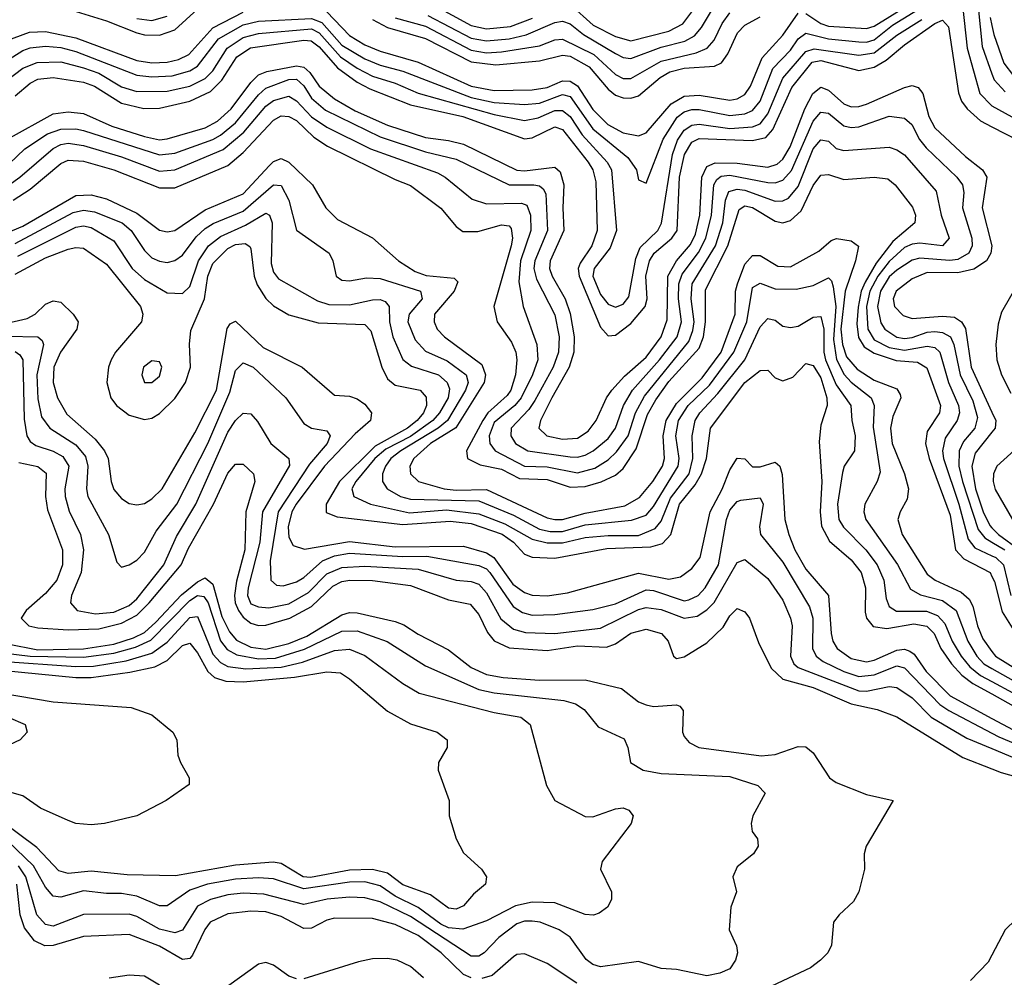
# Model space of a CAD drawing. Header units: inches. Extents: x 501365 to 657855, y 482276 to 547543.
# Tile 807 of 957: x 617442 to 620033, y 491925 to 494445. Entities that reach past the tile are written whole.
import ezdxf

# ---------------------------------------------------------------- set-up
doc = ezdxf.new("R2010")
doc.units = ezdxf.units.IN
doc.header["$MEASUREMENT"] = 0
doc.layers.add('A6419', color=7, linetype='Continuous')
doc.layers.add('A6429', color=7, linetype='Continuous')

msp = doc.modelspace()

# ---------------------------------------------------------------- linework, layer by layer
at = {"layer": 'A6419', "color": 5}
for points, elevation in [([(619958.8, 494530), (619974.2, 494374.2), (620000, 494302.3)], 2860), ([(618890, 494484.8), (618950.7, 494430), (619010, 494400.2), (619050, 494388.5), (619150, 494414.7), (619186.4, 494433.5), (619250, 494519.1)], 2980), ([(619510, 494460.9), (619550, 494434.3), (619570, 494427.7), (619670, 494421), (619690, 494427.6), (619802.4, 494497.6)], 2880), ([(617390, 494326.1), (617450, 494363.3), (617470, 494370.5), (617510, 494375.3), (617550, 494371.8), (617590, 494361), (617750, 494298.6), (617790, 494294.2), (617842.8, 494297.2), (617889.7, 494310.3), (617910, 494322.3), (617965.5, 494394.5), (618030, 494431.2), (618070, 494440.8), (618210, 494447.9), (618237.2, 494437.2), (618290, 494377.6), (618350, 494341.2), (618390, 494324.9), (618450, 494309), (618630, 494240), (618690, 494227), (618770, 494221.4), (618810, 494225.2), (618870, 494247.7), (618890, 494242.3), (618950, 494157.6), (619041.8, 494081.8), (619064.5, 494050), (619070, 494023), (619090, 494014.6), (619135.2, 494130), (619172, 494188), (619190, 494201.8), (619210, 494208.4), (619230, 494208.3), (619310, 494192.3), (619350, 494196.6), (619370, 494205.6), (619389.8, 494230.2), (619423.5, 494316.5), (619470, 494364.7), (619490, 494393.8), (619510, 494409.2), (619570, 494394.5), (619650, 494386.5), (619670, 494385.5), (619690, 494391.6), (619738.6, 494430), (619820.1, 494479.9)], 2860), ([(617556.5, 494476.5), (617670, 494441.6), (617750, 494410), (617770, 494404.6), (617810, 494404.2), (617850, 494417.9), (617910, 494472.5)], 2920), ([(618515.9, 494455.9), (618630, 494396.3), (618670, 494388.5), (618730, 494394.3), (618774.9, 494405.1), (618850, 494437.4), (618870, 494440.4), (618890, 494433.3), (618925.7, 494405.7), (619010, 494355.2), (619030, 494344.9), (619050, 494342.4), (619130, 494372.4), (619192, 494388), (619217.6, 494402.4), (619236.1, 494423.9), (619275.3, 494490)], 2960), ([(618530, 494483.3), (618630, 494428.9), (618670, 494420.2), (618733.2, 494426.8), (618791.2, 494448.8)], 2980), ([(619922.5, 494482.5), (619935.2, 494370), (619968.3, 494250), (619998.7, 494218.7), (620000, 494217.9)], 2840), ([(617370, 494375.8), (617468.2, 494411.8), (617510, 494413.9), (617590, 494396.9), (617750, 494336.8), (617790, 494331.3), (617830, 494332.4), (617860.3, 494339.7), (617887.2, 494352.8), (617950, 494423.5), (618030, 494464.5)], 2880), ([(617410, 494286), (617450, 494316.6), (617488.1, 494331.9), (617550, 494333.4), (617610, 494317.8), (617650, 494304), (617710, 494268.2), (617750, 494256), (617830, 494256.3), (617890, 494270), (617929.9, 494290), (617950.1, 494309.9), (617987.9, 494370), (618030, 494397.4), (618070, 494408.4), (618210, 494420.8), (618230, 494409.7), (618286.5, 494346.5), (618330, 494317), (618370, 494295.7), (618430, 494277.5), (618490, 494251.4), (618690, 494194.9), (618770, 494179.7), (618806.5, 494186.5), (618850, 494205.4), (618870, 494205.5), (618889.9, 494189.9), (618922, 494142), (618987.7, 494070), (618998.9, 494050), (619012, 493890), (618995.3, 493844.7), (618953.4, 493790), (618950.3, 493770), (618970, 493721.3), (618990, 493696.2), (619010, 493688.6), (619030, 493696.2), (619044.9, 493715.1), (619063.4, 493816.6), (619074.7, 493845.3), (619121.3, 493890), (619131, 493909), (619159.6, 494090), (619172.3, 494127.7), (619190, 494153.7), (619210, 494167), (619230, 494169.7), (619310, 494158.5), (619370, 494162.4), (619389.8, 494170.2), (619410, 494196.9), (619449.4, 494290.6), (619510, 494360.7), (619532.4, 494367.6), (619650, 494350.9), (619690, 494357.1), (619750, 494404), (619815.2, 494444.8)], 2840), ([(617750, 494447.4), (617790, 494442.5), (617830, 494453.5)], 2940), ([(618250, 494464.9), (618310, 494402.7), (618350, 494378.8), (618390, 494361.5), (618490, 494332.9), (618630, 494269.7), (618690, 494258.7), (618790, 494260.3), (618830, 494266.2), (618870, 494283.6), (618890, 494283.1), (618910, 494270.8), (618950, 494208.5), (618989, 494169), (619030, 494146.6), (619070, 494139.2), (619090, 494147.2), (619156.4, 494223.6), (619190, 494243.6), (619230, 494246), (619310, 494232.8), (619330, 494236.3), (619350, 494247.6), (619364.5, 494270), (619395.5, 494344.5), (619450, 494403.9), (619490, 494461.5)], 2880), ([(618370, 494444.7), (618410, 494424.4), (618510, 494395.2), (618630, 494333.7), (618694.6, 494325.4), (618810, 494335.9), (618870, 494350.8), (618890, 494348.7), (618940.7, 494320.7), (618990, 494261.5), (619010, 494245.8), (619030, 494238.6), (619050, 494237.8), (619070, 494244.4), (619127.3, 494292.7), (619152.6, 494307.4), (619190, 494316.6), (619270, 494322.6), (619288.7, 494331.3), (619305.5, 494354.5), (619330.6, 494410), (619350.1, 494429.9), (619390, 494451.7)], 2920), ([(618430, 494449.2), (618510, 494427.1), (618630, 494364.7), (618670, 494357.4), (618710, 494359.8), (618810, 494376), (618850, 494391.7), (618870, 494393.6), (618952.6, 494352.6), (619010, 494300.4), (619030, 494290.1), (619050, 494290.1), (619130, 494335.7), (619222.2, 494357.8), (619250.5, 494369.5), (619269.4, 494390.6), (619290, 494434.9), (619310, 494462.6)], 2940), ([(619995.4, 494450), (620000, 494429.4)], 2880), ([(617430, 494244.2), (617470, 494278), (617490, 494288.1), (617530, 494292.9), (617610, 494280.6), (617638.9, 494270), (617710, 494224.7), (617768.7, 494211.3), (617810, 494211.5), (617890, 494230.6), (617944, 494256), (617974.3, 494285.7), (618013.2, 494346.8), (618049.3, 494370.7), (618190, 494391), (618208.8, 494388.8), (618230, 494373.2), (618277.8, 494317.8), (618330, 494280.5), (618362.9, 494262.9), (618470, 494220.5), (618608, 494190), (618770, 494131.3), (618790, 494134.1), (618850, 494162.5), (618870, 494155.3), (618937.9, 494070), (618949.7, 494049.7), (618958.2, 494018.2), (618961.5, 493890), (618947.3, 493850), (618916.2, 493803.8), (618911.5, 493790), (618914, 493770), (618970, 493635.4), (618990, 493612.9), (619010, 493614.5), (619050, 493645.7), (619087.6, 493690), (619093.3, 493710), (619089, 493770), (619099.1, 493810), (619111.4, 493830), (619158, 493870), (619171.4, 493890), (619178.3, 494030), (619191.1, 494090), (619210, 494122.1), (619230, 494131.9), (619370, 494127.1), (619405.3, 494134.7), (619423.9, 494156.1), (619473.5, 494266.5), (619527.3, 494332.7), (619550, 494337.4), (619650, 494310.9), (619690, 494319.4), (619721.9, 494338.1), (619770, 494378.3), (619850, 494434.8), (619870, 494443), (619885.5, 494425.5), (619912.1, 494252.1), (619920.2, 494230), (619935.1, 494210), (619970, 494178.2), (620000, 494162.8)], 2820), ([(617410, 494130.6), (617530, 494197), (617570, 494202.2), (617610, 494197.5), (617684.7, 494164.7), (617770, 494137.5), (617810, 494128.9), (617830, 494130.9), (617930, 494160.1), (617962.7, 494177.3), (617998.6, 494210), (618050, 494279.3), (618070, 494299.4), (618091.9, 494308.1), (618170, 494323.1), (618190, 494319.6), (618205.4, 494305.4), (618230, 494269.3), (618270, 494236), (618325, 494205), (618410, 494167.3), (618510, 494134.4), (618570, 494126.9), (618610, 494116.7), (618750, 494049), (618770, 494047.2), (618850, 494056.5), (618864.1, 494044.1), (618874, 494010), (618870.7, 493950), (618873.5, 493890), (618837.4, 493810), (618836.3, 493790), (618843, 493770), (618876.8, 493710), (618890, 493671.3), (618900.7, 493610), (618899.6, 493570), (618887.5, 493530), (618842.2, 493450), (618812.4, 493390), (618807.7, 493370), (618828.5, 493350), (618870, 493341), (618910, 493343.4), (618937.7, 493362.3), (618959, 493390), (618986.1, 493450), (618999.8, 493470), (619033, 493507), (619090, 493556.8), (619129.3, 493610), (619145.4, 493654.6), (619147.7, 493770), (619170, 493809.8), (619207.3, 493852.7), (619220.1, 493879.9), (619231.2, 493930), (619237.1, 494030), (619250, 494058.5), (619272.1, 494067.9), (619330, 494066.8), (619410, 494056.6), (619435.3, 494064.7), (619450, 494077.2), (619469.5, 494110), (619508.1, 494210), (619528.9, 494250), (619550, 494266.8), (619570, 494259.5), (619610, 494222.8), (619630, 494215.3), (619650, 494215.8), (619670, 494222.4), (619770, 494266.3), (619790, 494271.7), (619806.3, 494266.3), (619818.6, 494250), (619833.9, 494190), (619850, 494159.9), (619930, 494084.8), (619975.5, 494050), (619986.5, 494030), (619974.2, 493950), (619999.8, 493850), (619997.2, 493830), (619986.1, 493810), (619952.1, 493788), (619910, 493778.2), (619830, 493779.4), (619790, 493762.8), (619747.9, 493730), (619740.4, 493710), (619743.6, 493690), (619766.4, 493666.4), (619790, 493658.6), (619870, 493664.8), (619901.7, 493661.7), (619920.2, 493650), (619930, 493631.9), (619945, 493530), (620000, 493412)], 2780), ([(617393.8, 494046.2), (617455.2, 494104.8), (617515.3, 494144.7), (617550, 494156.6), (617590, 494157.4), (617610, 494153.2), (617810, 494089), (617850, 494093.5), (617950, 494129.3), (617970, 494140.4), (618010, 494173.6), (618070, 494246.9), (618090, 494264.5), (618150, 494287), (618170, 494287.7), (618190, 494270.9), (618210, 494238.1), (618246.9, 494206.9), (618390, 494136.6), (618510, 494096.5), (618590, 494077.9), (618729.8, 494009.8), (618794.9, 494010), (618810, 494007.7), (618819.4, 493999.4), (618826.1, 493986.1), (618830.7, 493890), (618797.2, 493810), (618794.6, 493790), (618802, 493762), (618850, 493668.4), (618861.4, 493610), (618860, 493570), (618845.8, 493530), (618797.2, 493442.8), (618781.3, 493418.7), (618735.2, 493370), (618733.9, 493350), (618746.3, 493330), (618778.6, 493310), (618890, 493294.3), (618910, 493293.5), (618930, 493298.8), (618951.1, 493310), (618990, 493342.4), (619009.9, 493370), (619030.4, 493430), (619054.7, 493470), (619125.4, 493550), (619171.5, 493610), (619183, 493650), (619175, 493710), (619175.9, 493750), (619184.9, 493775.1), (619228.1, 493831.9), (619247.5, 493870), (619262.4, 493930), (619268.7, 494010), (619276.2, 494023.8), (619287.4, 494032.6), (619310, 494035.8), (619410, 494015.9), (619430, 494015.2), (619450, 494022.7), (619472.3, 494047.7), (619530, 494177.6), (619550, 494201.1), (619570, 494198.6), (619610, 494165.1), (619630, 494160.8), (619650, 494162.3), (619730, 494191.1), (619770, 494185.8), (619789, 494169), (619809.6, 494129.6), (619827.3, 494107.3), (619907.2, 494030), (619922.2, 494010), (619926, 493990), (619922.9, 493950), (619947.3, 493870), (619948.3, 493850), (619939.6, 493830), (619910, 493813.6), (619889.3, 493810.7), (619810, 493817.2), (619790, 493812), (619750, 493785.7), (619730, 493768.1), (619706.4, 493730), (619699, 493690), (619707.4, 493647.4), (619718.3, 493630), (619750, 493609.7), (619770, 493606.2), (619790, 493608.9), (619830, 493622.2), (619850, 493624.1), (619870, 493621.6), (619890.8, 493610), (619899.6, 493590), (619916, 493510), (619950, 493441.5), (619962.2, 493397.8), (619954.9, 493370), (619925.1, 493334.9), (619913.4, 493310), (619912.8, 493270), (619922.6, 493230), (619963.6, 493103.6), (619981, 493081), (620000, 493069.9)], 2760), ([(617385.1, 493990), (617442.3, 494030), (617530, 494106.1), (617550, 494116), (617570, 494119.5), (617610, 494113.5), (617710, 494084.1), (617810, 494046.3), (617850, 494049.4), (617977.3, 494102.7), (618031.7, 494148.3), (618090, 494217.1), (618110, 494232.1), (618150, 494243), (618170, 494230.7), (618210, 494189.4), (618250, 494161.4), (618365, 494105), (618541.6, 494041.6), (618561.8, 494030), (618632.5, 493972.5), (618670, 493960.3), (618761.9, 493961.9), (618776.3, 493956.3), (618785.7, 493930), (618786.5, 493890), (618759.6, 493810), (618755, 493755), (618766.5, 493690), (618802.3, 493590), (618804.9, 493550), (618790.9, 493510), (618761.1, 493450), (618744.4, 493430), (618690, 493385), (618677.6, 493350), (618678.9, 493330), (618693.1, 493310), (618770, 493270), (618830, 493268.6), (618910, 493252), (618955.3, 493264.7), (618990, 493286.6), (619012.6, 493307.4), (619042.8, 493350), (619062.4, 493410), (619086.1, 493453.9), (619202.1, 493597.8), (619213.3, 493626.7), (619216.5, 493650), (619208.8, 493710), (619211.5, 493750), (619272.4, 493850), (619291.6, 493910), (619299.1, 493970), (619307.6, 493992.4), (619330, 493999.1), (619350, 493995.9), (619430, 493967.5), (619450, 493968.1), (619464.6, 493975.4), (619490, 494005.4), (619530, 494105.1), (619550, 494128.8), (619570, 494124.6), (619590, 494106.1), (619610, 494100.8), (619730, 494109.3), (619750, 494102.6), (619770, 494088.8), (619853, 493993.1), (619866.2, 493930), (619887.6, 493870), (619870, 493850), (619810, 493856.7), (619790, 493854.4), (619770, 493844.9), (619730, 493808.8), (619699.4, 493770), (619679, 493730), (619669.7, 493689.7), (619673.4, 493630), (619690, 493602.7), (619730, 493582.3), (619770, 493575.2), (619830, 493585.3), (619850, 493581.8), (619862.9, 493570), (619885.9, 493490), (619911.9, 493430), (619914.6, 493410), (619908.8, 493390), (619876.6, 493343.4), (619870.3, 493310), (619872.7, 493290), (619913.1, 493170), (619937.5, 493077.5), (619955.1, 493055.1), (620000, 493034.1)], 2740), ([(617425, 493970), (617470, 493998.6), (617550, 494066.4), (617570, 494074.7), (617610, 494072.4), (617690, 494050), (617810, 494002.5), (617850, 494002), (617990, 494060.7), (618030, 494095.3), (618110, 494180.6), (618130, 494191.6), (618150, 494190.1), (618170, 494179.1), (618215.5, 494135.5), (618252.2, 494112.2), (618430, 494024), (618470, 494008.3), (618550, 493948.6), (618590, 493900.8), (618607.7, 493887.7), (618647.6, 493887.6), (618710, 493905.1), (618730, 493902), (618735.4, 493895.4), (618738.7, 493870), (618734.8, 493850), (618689.7, 493690), (618698.4, 493650), (618736.3, 493596.3), (618747.1, 493570), (618750.3, 493550), (618746.2, 493510), (618733.9, 493470), (618724.2, 493455.8), (618673.7, 493410), (618660.6, 493390), (618618, 493310), (618620.1, 493290), (618653.8, 493273.8), (618710, 493262.3), (618757.4, 493237.4), (618830, 493234.9), (618890, 493214.6), (618930, 493216.3), (618971.5, 493228.5), (619010, 493246.7), (619030, 493263.6), (619064.1, 493315.9), (619094, 493406), (619115.8, 493444.2), (619150, 493492.5), (619230, 493580.8), (619240.8, 493610), (619246.1, 493650), (619246.5, 493733.5), (619305.3, 493850), (619334.9, 493945.1), (619350, 493955), (619370, 493950.4), (619430, 493914.2), (619450, 493910.4), (619470, 493916.5), (619498, 493942), (619530, 494008.1), (619550, 494035.1), (619570, 494037.6), (619610, 494024.1), (619690, 494030.4), (619726.3, 494026.3), (619745.5, 494010), (619791.1, 493951.1), (619799.1, 493930), (619796.9, 493910), (619738.9, 493861.1), (619695.7, 493804.3), (619666.2, 493753.8), (619656.1, 493730), (619647.9, 493687.9), (619644.4, 493644.4), (619648.8, 493608.8), (619664, 493584), (619690, 493567), (619747.7, 493547.7), (619803.9, 493543.9), (619828.4, 493528.4), (619864.8, 493430), (619861.7, 493410), (619830, 493361.6), (619825, 493330), (619834.5, 493290), (619890, 493140.8), (619904, 493050), (619926.3, 493026.3), (619995, 492990), (620000, 492980)], 2720), ([(617300.8, 493839.2), (617450, 493901.8), (617590, 493982.3), (617630, 493983.5), (617670, 493973.1), (617750, 493935.6), (617810, 493890.8), (617830, 493886.1), (617850, 493890.1), (617930, 493944.5), (618030, 493986), (618099, 494061), (618110, 494071.2), (618130, 494079.1), (618150, 494069.7), (618212.2, 494010), (618247.5, 493950), (618278.5, 493918.5), (618370, 493871.1), (618439.1, 493810), (618482.2, 493782.2), (618511.4, 493771.4), (618584.8, 493764.8), (618594.7, 493754.7), (618585.1, 493730), (618533.5, 493670), (618532.4, 493650), (618540.5, 493630), (618559.3, 493610), (618657.5, 493537.5), (618667.8, 493510), (618664.2, 493490), (618589.1, 493370.9), (618522.9, 493330), (618479, 493290), (618468.3, 493270), (618470.1, 493250), (618490.9, 493230), (618558.9, 493210), (618590, 493206.5), (618670, 493208.2), (618830, 493134.4), (618850, 493129.5), (618870, 493129.7), (618930, 493146), (619034.2, 493165.8), (619072.3, 493187.7), (619108.1, 493230), (619133.3, 493270), (619138.9, 493290), (619134.6, 493350), (619143.3, 493390), (619170, 493434.4), (619237.5, 493502.5), (619287.7, 493570), (619324.2, 493670), (619325.5, 493730), (619330.3, 493750), (619350, 493801.2), (619370, 493824.2), (619390, 493824.4), (619436.4, 493796.4), (619470, 493794.1), (619544.4, 493835.6), (619576.6, 493863.4), (619591.2, 493868.8), (619630, 493862.7), (619648.6, 493848.6), (619641, 493810), (619613.4, 493730), (619602.7, 493630), (619606.4, 493590), (619617.7, 493557.7), (619645, 493525), (619690, 493496.3), (619750, 493473.4), (619758.1, 493458.1), (619760.5, 493450), (619739.3, 493400.7), (619733.1, 493370), (619737.9, 493330), (619770, 493250), (619780.1, 493210), (619776.7, 493183.3), (619758.1, 493150), (619752.3, 493130), (619763.4, 493090), (619830, 492986), (619850.6, 492970), (619918.7, 492938.7), (619940, 492920), (619950, 492901.4), (619962.4, 492850), (619975.9, 492815.9), (620000, 492782.7)], 2680), ([(617430, 493855.8), (617583.1, 493936.9), (617610, 493943.3), (617638.7, 493938.7), (617711.7, 493910), (617735.1, 493890), (617770, 493837.3), (617790, 493818.4), (617810, 493809), (617830, 493806.2), (617850, 493810.9), (617870, 493825.4), (617906.4, 493873.6), (617930, 493895.4), (617951.2, 493908.8), (618030, 493941), (618110, 494010.1), (618130, 494008.1), (618150.4, 493970), (618170.6, 493890.6), (618256.1, 493830), (618265.5, 493810), (618274.3, 493770), (618290, 493759.7), (618310, 493757.6), (618354.2, 493765.8), (618390, 493763.4), (618496.9, 493730), (618500.6, 493710), (618466.5, 493670), (618463, 493650), (618482.6, 493602.6), (618510, 493572.2), (618567, 493547), (618616.8, 493510), (618622, 493490), (618614.9, 493470), (618567.5, 493390), (618543.4, 493370), (618445.2, 493310), (618418.7, 493290), (618404.6, 493270), (618396.4, 493250), (618396.6, 493230), (618409.1, 493210), (618444.1, 493190), (618470, 493183), (618650, 493179.2), (618741.1, 493141.1), (618810, 493103.9), (618837.8, 493097.8), (618870, 493098.2), (618930, 493115.5), (619052.1, 493127.9), (619090, 493141.2), (619110, 493164), (619174.3, 493270), (619176.8, 493290), (619168.1, 493350), (619175.5, 493390), (619201, 493430), (619256.5, 493483.5), (619321.1, 493570), (619354.7, 493650), (619370, 493740.1), (619390, 493751.7), (619430, 493736.2), (619484.6, 493735.4), (619530, 493745.5), (619570, 493765.4), (619577.6, 493757.6), (619582.1, 493742.1), (619589.4, 493690), (619582.8, 493602.8), (619590.6, 493550.6), (619611.5, 493511.5), (619630, 493490.8), (619682, 493450), (619690.4, 493430), (619687.2, 493372.8), (619705.6, 493254.4), (619698.3, 493230), (619665.3, 493170), (619662.9, 493150), (619668.4, 493130), (619751.5, 493011.5), (619786.1, 492946.1), (619811.6, 492931.6), (619870, 492916.3), (619906.1, 492890), (619936.6, 492810), (619960.3, 492770), (619978.8, 492750), (620000, 492738)], 2660), ([(617437.3, 493822.7), (617590, 493898.8), (617610, 493902.1), (617630, 493897.6), (617690, 493862.7), (617738.3, 493790), (617770, 493760.9), (617830, 493726.2), (617870, 493724.2), (617890, 493742.6), (617912.2, 493810), (617939.1, 493850), (617970, 493874), (618036.2, 493903.9), (618090, 493935.6), (618098.9, 493930), (618106.5, 493910), (618103.4, 493803.4), (618110, 493780.1), (618122.7, 493762.7), (618225.3, 493705.3), (618255, 493695), (618310, 493694.1), (618370, 493707.4), (618390, 493708.2), (618403.2, 493703.2), (618414.5, 493690), (618414.6, 493650), (618423.9, 493610), (618450.4, 493550.4), (618473.1, 493533.1), (618544.2, 493510), (618567.1, 493490), (618573.1, 493473.1), (618569.1, 493450), (618546.3, 493410), (618528.9, 493390), (618470, 493348.1), (618405.3, 493314.7), (618376.5, 493290), (618326.1, 493230), (618315.7, 493210), (618321.4, 493190), (618364.7, 493170), (618467.3, 493147.3), (618564.6, 493155.4), (618650, 493144.3), (618718.3, 493118.3), (618790, 493078), (618830, 493068.2), (618870, 493067.9), (618930, 493082.7), (618990, 493088), (619070, 493087.9), (619114.3, 493105.7), (619130, 493125.5), (619154.6, 493185.4), (619203.2, 493250), (619213, 493290), (619211.1, 493350), (619219.2, 493390), (619231.4, 493410), (619278.7, 493461.3), (619349.5, 493550), (619390, 493636.8), (619410, 493658.3), (619430, 493653.9), (619450, 493638.5), (619470, 493635), (619490, 493638.2), (619530, 493661.7), (619550, 493663.9), (619557.9, 493630), (619558, 493570), (619562.2, 493550), (619590, 493484.2), (619628.4, 493430), (619631, 493390), (619640.5, 493350), (619638.1, 493310), (619611.6, 493270), (619606.7, 493253.3), (619593.6, 493170), (619597.4, 493130), (619609.2, 493109.2), (619668.5, 493050), (619697.9, 493010), (619715.9, 492970), (619722, 492922), (619730, 492900.7), (619748.8, 492888.8), (619828.2, 492888.2), (619856.9, 492876.9), (619876.4, 492856.4), (619895.1, 492810), (619918.6, 492770), (619941.9, 492741.9), (619970, 492719.2), (620000, 492703.1)], 2640), ([(617430, 493774.8), (617510, 493818.1), (617570, 493840.6), (617590, 493845.6), (617610, 493843.5), (617670, 493801), (617760.3, 493690), (617766.3, 493670), (617762.3, 493650), (617694.5, 493570), (617682.5, 493550), (617675.4, 493530), (617671.2, 493490), (617682, 493450), (617696.5, 493430), (617730, 493403.9), (617770, 493392.4), (617790, 493396.3), (617810, 493408.3), (617850, 493448), (617878.4, 493490), (617891.6, 493530), (617889, 493591), (617892.7, 493627.3), (617928.5, 493710), (617937.4, 493770), (617950, 493803.3), (617990, 493842.5), (618010, 493852.7), (618035.4, 493855.4), (618047.9, 493847.9), (618050, 493841.7), (618058.6, 493770), (618066.6, 493746.6), (618090, 493711.3), (618110, 493691.7), (618150, 493668.3), (618227.4, 493647.4), (618350, 493642.9), (618365.6, 493625.6), (618394.4, 493530), (618410, 493499.6), (618430, 493483.4), (618495.3, 493470), (618511.1, 493451.1), (618512.3, 493430), (618504.5, 493410), (618488.1, 493390), (618462.2, 493370), (618377.4, 493322.6), (618283.1, 493230), (618248.4, 493170), (618248.3, 493148.3), (618277.1, 493137.1), (618450, 493116.8), (618574.6, 493125.4), (618630, 493118.9), (618711.3, 493091.3), (618741, 493070), (618770, 493038.9), (618790.3, 493030.3), (618850, 493027.9), (618986.8, 493053.2), (619102.3, 493057.7), (619133.6, 493066.4), (619155.3, 493090), (619178.4, 493170), (619218.9, 493221.1), (619235.7, 493250), (619248.7, 493290), (619259.6, 493370), (619350, 493489.7), (619390, 493521.9), (619410, 493522.2), (619430, 493502.2), (619450, 493494.6), (619476, 493504), (619510, 493540.1), (619530, 493534.7), (619550, 493502.1), (619565.7, 493450), (619566.2, 493430), (619550, 493377.4), (619545.4, 493334.6), (619552.6, 493230), (619548, 493150), (619551.8, 493111.8), (619572.4, 493072.4), (619630, 493023.3), (619655.9, 492990), (619667.1, 492950), (619666.2, 492886.2), (619670.1, 492870), (619687.9, 492847.9), (619723.2, 492843.2), (619794.8, 492854.8), (619829.1, 492849.1), (619847.9, 492830), (619865.5, 492790), (619893.6, 492750), (619920.5, 492720.5), (619950, 492698.5), (620000, 492670.6)], 2620), ([(617331, 493629), (617461.3, 493658.7), (617482.8, 493670), (617510, 493696.1), (617530, 493705.3), (617550, 493701.6), (617582.8, 493670), (617595.7, 493650), (617592.8, 493630), (617549.7, 493570.3), (617531.7, 493530), (617530.1, 493490), (617541.3, 493450), (617566.5, 493406.5), (617640.6, 493340.6), (617664.9, 493310), (617674.4, 493290), (617682.7, 493230), (617690, 493208.7), (617710, 493184.8), (617730, 493171.8), (617750, 493167.9), (617770, 493171.6), (617790, 493183.6), (617816.6, 493210), (617902.5, 493357.5), (617960.1, 493470), (617987.8, 493632.2), (617995.4, 493644.6), (618010, 493651.1), (618082.3, 493582.3), (618185, 493530), (618270, 493457.1), (618310, 493454.2), (618330, 493447), (618350, 493432.7), (618367.2, 493410), (618364.9, 493390), (618324.8, 493355.2), (618244.2, 493270), (618169, 493170), (618158.3, 493150), (618148.7, 493110), (618150, 493082.8), (618161.3, 493061.3), (618191.3, 493051.3), (618310, 493071.7), (618430, 493057.9), (618610, 493059.2), (618670, 493041.7), (618689.8, 493029.8), (618739.7, 492959.7), (618770, 492937.8), (618790, 492930.6), (618830, 492929.1), (618883, 492937), (619070, 492988.7), (619150, 492972.8), (619180.9, 492979.1), (619210, 493000.5), (619232.3, 493030), (619258.4, 493150), (619290.6, 493209.4), (619310, 493260.4), (619330, 493290.8), (619350, 493289.4), (619370, 493268.4), (619390, 493267.8), (619430, 493280.6), (619442, 493270), (619448.3, 493248.3), (619455, 493130), (619465.7, 493090), (619481.6, 493050), (619510, 492998.7), (619569.7, 492930), (619577.1, 492830), (619581.8, 492810), (619593.2, 492790), (619630, 492764.1), (619670, 492755.5), (619690, 492759.5), (619750, 492785.7), (619770, 492788.6), (619783.7, 492783.7), (619795, 492775), (619827.2, 492730), (619890, 492665.6), (620000, 492606.4)], 2580), ([(617410, 493612), (617490.1, 493610.1), (617500.9, 493600.9), (617504.6, 493590), (617487.3, 493510), (617490, 493446.7), (617499.8, 493399.8), (617521, 493370), (617590, 493325.8), (617615, 493295), (617621.4, 493270), (617618.2, 493210), (617621.6, 493190), (617675.9, 493090), (617697.3, 493017.3), (617710, 493004.6), (617730, 493010.2), (617750, 493022.6), (617770, 493043.9), (617800.9, 493099.1), (617855.2, 493170), (617937, 493330), (617995.1, 493464.9), (618010, 493521.4), (618030, 493541.8), (618055.9, 493530), (618142.5, 493450), (618190, 493382.5), (618209.7, 493369.7), (618250, 493363), (618258.5, 493350), (618250.6, 493330), (618204.5, 493275.5), (618121.9, 493150), (618100.8, 493020.8), (618103.2, 492970), (618117.3, 492957.3), (618135, 492955), (618170, 492965.3), (618190, 492977.4), (618239, 493021), (618270, 493034.2), (618310, 493041.1), (618450, 493032.1), (618513.4, 493033.4), (618650, 493008.8), (618670, 492999.7), (618679.3, 492990), (618740.4, 492900.4), (618764.7, 492884.7), (618790, 492878.4), (618850, 492879.5), (618950, 492892.8), (619010, 492907.5), (619090, 492944.2), (619110, 492943.2), (619190, 492915.8), (619202.1, 492918), (619227.2, 492930), (619245.8, 492950), (619280.3, 493010), (619301.4, 493130), (619310, 493154.6), (619330, 493177), (619339.2, 493180.8), (619390, 493186.6), (619398.4, 493170), (619388.2, 493110), (619390.9, 493090), (619450, 493017.5), (619520.2, 492900.2), (619528.5, 492870), (619527.6, 492790), (619537.3, 492770), (619556.2, 492756.2), (619610.1, 492730), (619650, 492716.9), (619690, 492721.2), (619750, 492744.7), (619770, 492739.3), (619863.2, 492643.2), (619886.8, 492626.8), (620000, 492567.8)], 2560), ([(617430, 493571.5), (617442.5, 493562.5), (617450.5, 493550), (617453.8, 493393.7), (617461.2, 493350), (617470, 493334.5), (617484.4, 493324.4), (617530, 493309.3), (617555.6, 493295.6), (617571.3, 493270), (617560.8, 493210), (617561.4, 493190), (617571.8, 493151.8), (617602.3, 493090), (617609.8, 493050), (617604.2, 492990), (617578.7, 492930), (617575.4, 492910), (617593.6, 492890), (617641.9, 492881.9), (617690, 492885.8), (617730, 492903.7), (617750, 492921.1), (617821.6, 493010), (617855, 493085), (617905.9, 493170), (617990, 493359.1), (618010, 493389.7), (618030, 493409.1), (618050, 493407.3), (618067.9, 493387.9), (618103.1, 493330), (618150.1, 493290.1), (618151.6, 493271.6), (618080.5, 493150), (618073.7, 493070), (618043.4, 492950), (618041.8, 492930), (618050, 492908), (618070, 492900.1), (618097.5, 492897.5), (618150, 492908), (618202.3, 492937.7), (618250, 492986.9), (618290, 493003.6), (618350, 493006.9), (618490, 492998.9), (618590, 492969.8), (618630, 492966.5), (618650, 492959.3), (618670, 492936.9), (618708, 492868), (618741.2, 492841.2), (618772.6, 492832.6), (618850, 492829.8), (618970, 492843.6), (619070, 492892.8), (619090, 492898.2), (619130, 492892.9), (619190, 492870.3), (619224.5, 492875.5), (619250, 492891.8), (619268.9, 492911.1), (619330, 493016.3), (619350, 493024.5), (619410, 492974.8), (619450, 492917.2), (619470.1, 492870), (619474, 492850), (619470.1, 492770), (619478.8, 492750), (619490, 492740.5), (619650, 492678.9), (619670, 492678), (619730, 492690.1), (619750, 492687.7), (619790, 492660.9), (619840.3, 492610), (619934.2, 492554.2), (620000, 492526.8)], 2540), ([(620000, 493359), (619955.9, 493304.1), (619947.3, 493270), (619957, 493210), (619976.6, 493150), (619994, 493114), (620000, 493107.9)], 2780), ([(617439.4, 493279.4), (617490, 493269), (617511.4, 493251.4), (617510, 493190), (617514.9, 493154.9), (617554.3, 493050), (617554.7, 493010), (617539.4, 492970), (617510, 492934.6), (617459.5, 492890), (617446.2, 492870), (617466.1, 492850), (617490, 492844.5), (617570, 492839.4), (617650, 492842.1), (617710, 492857.3), (617750, 492878.2), (617782.7, 492910), (617867, 493010), (617886, 493054), (617952.1, 493170), (617990, 493251.3), (618010, 493275), (618030, 493275.3), (618057.2, 493250), (618060.9, 493230), (618037.3, 493150), (618034.7, 493050), (618012.3, 492967.7), (618007.3, 492930), (618009, 492910), (618017.3, 492890), (618030, 492872.5), (618050, 492857), (618070, 492850.7), (618090, 492851.5), (618152.8, 492870), (618210, 492900.5), (618265.5, 492954.5), (618290, 492966.2), (618310.2, 492970.2), (618370, 492968.8), (618470, 492955.9), (618570, 492917.9), (618627, 492907), (618650, 492879.9), (618672.7, 492832.7), (618690, 492810.8), (618730, 492792), (618830, 492784.7), (618910, 492797), (618986.3, 492793.7), (619010, 492802.5), (619050, 492830.4), (619090, 492841.4), (619130.6, 492830), (619148.5, 492810), (619162.6, 492770), (619170, 492763.8), (619190, 492768.4), (619250, 492805.1), (619293.2, 492846.8), (619310, 492876.1), (619330, 492895.6), (619350, 492886.4), (619362.2, 492870), (619385.7, 492805.7), (619418.7, 492738.7), (619449.8, 492709.8), (619530, 492688), (619630, 492644.3), (619698.3, 492630), (619750, 492610.9), (619923.3, 492503.3), (620000, 492473.7)], 2520), ([(617410, 492802.6), (617490, 492787), (617610.3, 492789.7), (617690, 492801.3), (617741.9, 492818.1), (617770, 492832.8), (617800.6, 492859.4), (617868.1, 492931.9), (617910, 492966), (617930, 492976.4), (617950, 492959.7), (617974.2, 492874.2), (617994, 492834), (618012.4, 492812.3), (618050, 492794), (618090, 492788.3), (618150, 492803.6), (618197.2, 492822.8), (618290, 492878.6), (618310, 492884.7), (618330, 492883.9), (618430, 492861.1), (618452.8, 492852.8), (618490, 492828.4), (618570, 492786.8), (618630, 492740.3), (618670, 492722), (618714.1, 492714.1), (618810, 492706.9), (618930, 492707.9), (619025.4, 492685.4), (619070.4, 492650.4), (619090, 492641.8), (619110, 492637.6), (619170, 492642.2), (619178.8, 492638.8), (619187.2, 492627.2), (619186, 492570), (619190, 492558.4), (619203.3, 492543.3), (619228.5, 492530), (619392.5, 492507.5), (619430, 492511), (619490, 492532.6), (619510, 492531.7), (619530, 492515.8), (619572.6, 492450), (619590, 492437.5), (619670, 492405.9), (619740.5, 492390), (619668.9, 492270), (619664, 492250), (619665, 492210), (619650.2, 492150), (619635.7, 492124.3), (619598, 492090), (619583.1, 492070), (619577.8, 492010), (619568.1, 491990), (619549.3, 491970), (619523, 491950), (619404.8, 491895.2)], 2480), ([(617390, 492779.9), (617470, 492769.8), (617610, 492767.4), (617690, 492777.9), (617746.5, 492793.5), (617787.4, 492812.6), (617890, 492916.5), (617910, 492929.4), (617926.9, 492926.9), (617937.8, 492910), (617970.7, 492810.7), (617987.9, 492787.9), (618013.3, 492773.3), (618070, 492763.3), (618115.2, 492764.8), (618191.7, 492788.3), (618290, 492836.1), (618330, 492836.6), (618409.1, 492809.1), (618510, 492744.5), (618650, 492682.8), (618690, 492674), (618873.7, 492653.7), (618904.5, 492644.5), (618927.5, 492630), (618964.1, 492584.1), (619032.5, 492552.5), (619041.6, 492530), (619048.7, 492490), (619082.8, 492470), (619130, 492461.3), (619310, 492453.5), (619383.7, 492430), (619403.6, 492410), (619371.1, 492350), (619366.2, 492330), (619369.2, 492309.2), (619383.1, 492290), (619384.9, 492270), (619372.7, 492250), (619330, 492216.2), (619318.4, 492190), (619328.2, 492150), (619313.4, 492110), (619308.7, 492050), (619327.7, 492007.7), (619330.3, 491990), (619325.5, 491970), (619310, 491948), (619283.7, 491936.3), (619250, 491929.5), (619170, 491945.6), (619130, 491948.3), (619070, 491966.5), (618970, 491952.5), (618950, 491959.1), (618932.1, 491972.1), (618890, 492031.1), (618861, 492050), (618811.1, 492070), (618790, 492073.3), (618770, 492072.8), (618750, 492065.8), (618702.5, 492030), (618663.7, 491990), (618650, 491981), (618630, 491981.1), (618470, 492085.2), (618390, 492123.6), (618350, 492134.6), (618310, 492136.2), (618251, 492131), (618190, 492116.6), (618084.3, 492144.3), (618030, 492146.6), (617990, 492141.9), (617944.3, 492130), (617910, 492112.1), (617870.5, 492049.5), (617850, 492042.7), (617810, 492051.5), (617750, 492085.4), (617730, 492091.8), (617610, 492090.6), (617530, 492060.1), (617510, 492063.9), (617487.1, 492090), (617458.2, 492190), (617438.6, 492218.6)], 2460), ([(617390, 492757.3), (617590, 492742.8), (617635.9, 492744.1), (617722.5, 492757.5), (617790, 492777.7), (617830, 492807.2), (617890, 492872), (617910, 492874.8), (617950, 492775.7), (617970, 492753.6), (617990, 492742.7), (618037.2, 492737.2), (618130, 492741.4), (618185.7, 492754.3), (618270, 492784.7), (618310, 492788.2), (618350, 492772.3), (618450, 492697.8), (618492.9, 492672.9), (618690, 492621.6), (618760.3, 492610), (618785.4, 492590), (618827.8, 492430), (618850, 492390.4), (618930, 492348.2), (618950, 492347.6), (619010, 492368.8), (619030, 492371.3), (619045.1, 492365.1), (619056.3, 492350), (619051.2, 492330), (618974.3, 492230), (618970.4, 492210), (618999.3, 492150), (618999.3, 492130), (618988.2, 492110), (618966.3, 492093.7), (618951.4, 492088.6), (618930, 492090.6), (618850, 492121.1), (618790, 492122.9), (618746.7, 492113.3), (618670, 492073.7), (618608.2, 492051.8), (618570, 492055.8), (618550, 492065), (618490, 492109.2), (618430, 492138.5), (618390, 492165.8), (618350, 492176.1), (618310, 492175.7), (618190, 492158.2), (618110, 492184.6), (618070, 492187.2), (618010, 492183.1), (617935.8, 492170), (617890, 492154.7), (617830, 492113.5), (617810, 492113.5), (617750, 492139), (617710, 492145.8), (617670, 492145.4), (617610, 492153.2), (617550, 492136.2), (617530, 492138.4), (617510, 492162.7), (617478.1, 492218.1), (617410, 492284.4)], 2440), ([(617393.7, 492733.7), (617590, 492713.6), (617630, 492714.4), (617732, 492728), (617797.9, 492742.2), (617830, 492758.3), (617870, 492798.3), (617890, 492804.6), (617910, 492778.9), (617936.6, 492730), (617954.4, 492714.4), (617984.4, 492704.4), (618030, 492702.8), (618165, 492715), (618250, 492729), (618285.9, 492725.9), (618310, 492710.6), (618410, 492625.4), (618470, 492592.1), (618540.4, 492570), (618566.7, 492550), (618566.4, 492530), (618543.7, 492490), (618542.6, 492470), (618571.7, 492390), (618572.2, 492350), (618590.4, 492290), (618610, 492252.7), (618656.9, 492210), (618670.3, 492190), (618667.2, 492170), (618635.9, 492144.1), (618610, 492113.1), (618590, 492104.7), (618570, 492107.1), (618522.6, 492142.6), (618450, 492168.7), (618410, 492199.4), (618370, 492208.7), (618310, 492207.2), (618207.5, 492187.5), (618187.9, 492190), (618130, 492224.4), (618108.6, 492228.6), (618010, 492220.2), (617852.4, 492192.4), (617725.1, 492194.9), (617630, 492204.2), (617570, 492198.4), (617545.2, 492205.2), (617487, 492267), (617390, 492339.1)], 2420), ([(617390, 492674), (617530, 492650.2), (617735.5, 492635.5), (617790, 492616.1), (617844.6, 492570), (617855.6, 492550), (617858.4, 492510), (617865.3, 492490), (617888.2, 492450), (617887.9, 492432.1), (617827.3, 492390), (617750.3, 492350), (617664.9, 492330), (617630, 492326.7), (617590, 492329.9), (617570, 492337.7), (617496.8, 492370), (617450, 492402.7), (617410, 492413.7)], 2380), ([(617411.8, 492610), (617456.4, 492590), (617461.7, 492570), (617443, 492550), (617370, 492515.4)], 2360), ([(618630, 491924), (618610, 491932.3), (618550.5, 491990), (618490, 492034.9), (618430, 492064.2), (618370, 492080.1), (618270, 492081.2), (618250, 492075.8), (618210, 492054.3), (618190, 492054), (618130, 492085.3), (618090, 492097.9), (618050, 492099.7), (617990, 492092.1), (617943.6, 492070), (617929, 492051), (617896.7, 491983.3), (617890, 491974.7), (617870, 491971.7), (617810, 492006.8), (617730, 492037.8), (617610, 492032.7), (617530, 492008.9), (617508.5, 492008.5), (617481.4, 492021.4), (617455, 492055), (617443.2, 492090), (617434.6, 492170)], 2480), ([(618907.5, 491910), (618830, 491961.4), (618770, 491987.3), (618750, 491985.4), (618740.8, 491979.2), (618685.3, 491930), (618657.8, 491922.2)], 2480), ([(620000, 491983.5), (619990, 491964.7), (619943.2, 491916.8)], 2520), ([(618170, 491921.5), (618150, 491928.4), (618110, 491957), (618090, 491964), (618070, 491959.6), (617970, 491887.9)], 2520), ([(618504.1, 491924), (618470, 491953.9), (618435, 491970), (618410, 491975), (618370, 491973.7), (618333.7, 491966.3), (618190, 491921.6)], 2520), ([(617810, 491904.3), (617770, 491928.4), (617730, 491930.8), (617677.4, 491922.6)], 2520)]:
    msp.add_lwpolyline(points, dxfattribs=dict(at, elevation=elevation))
at = {"layer": 'A6419', "color": 5, "elevation": 2640}
msp.add_lwpolyline([(617790, 493547.4), (617768.1, 493530), (617763, 493510), (617770, 493490.4), (617790, 493490.2), (617810, 493506.7), (617815.6, 493530), (617810, 493544.2)], close=True, dxfattribs=at)
at = {"layer": 'A6429', "color": 5}
for points, elevation in [([(620000, 494429.4), (620005.4, 494405.4), (620031.4, 494330), (620056.8, 494296.8)], 2880), ([(620000, 494302.3), (620005.9, 494285.9), (620035, 494255)], 2860), ([(620000, 494217.9), (620122.7, 494150)], 2840), ([(620000, 494162.8), (620070, 494126.8)], 2820), ([(620076.2, 493763.8), (620024.8, 493675.2), (620016.2, 493643.8), (620010.3, 493589.7), (620012.8, 493550), (620024.7, 493510), (620050, 493461.9)], 2820), ([(620000, 493412), (620010.3, 493390), (620008.8, 493370), (620000, 493359)], 2780), ([(620095.2, 493344.8), (620012.5, 493270), (620003.8, 493250), (620002.8, 493230), (620008.4, 493208.4), (620053.9, 493130)], 2820), ([(620000, 493107.9), (620017.5, 493090), (620072.8, 493050)], 2780), ([(620000, 493069.9), (620034.2, 493050)], 2760), ([(620000, 493034.1), (620010, 493029.4), (620030.8, 493010.8), (620049.5, 492929.5)], 2740), ([(620000, 492980), (620006.6, 492966.6), (620026.9, 492886.9), (620057.7, 492837.7)], 2720), ([(620000, 492782.7), (620009.2, 492770), (620106.7, 492710)], 2680), ([(620000, 492738), (620119.9, 492670)], 2660), ([(620000, 492703.1), (620110, 492644)], 2640), ([(620000, 492670.6), (620070, 492631.6)], 2620), ([(620000, 492606.4), (620056.1, 492576.1)], 2580), ([(620000, 492567.8), (620018.3, 492558.3), (620116.7, 492516.7)], 2560), ([(620000, 492526.8), (620103.7, 492483.7)], 2540), ([(620000, 492473.7), (620024.3, 492464.3), (620090, 492445.5), (620190, 492444.6), (620230, 492436.9), (620326.7, 492390), (620342, 492370), (620338.8, 492350), (620318, 492302), (620305.3, 492290), (620250.2, 492269.8), (620230.3, 492250), (620222, 492230), (620221.3, 492190), (620210.3, 492170), (620155, 492145), (620090, 492104), (620035.2, 492050), (620000, 491983.5)], 2520)]:
    msp.add_lwpolyline(points, dxfattribs=dict(at, elevation=elevation))

doc.saveas('drawing.dxf')
